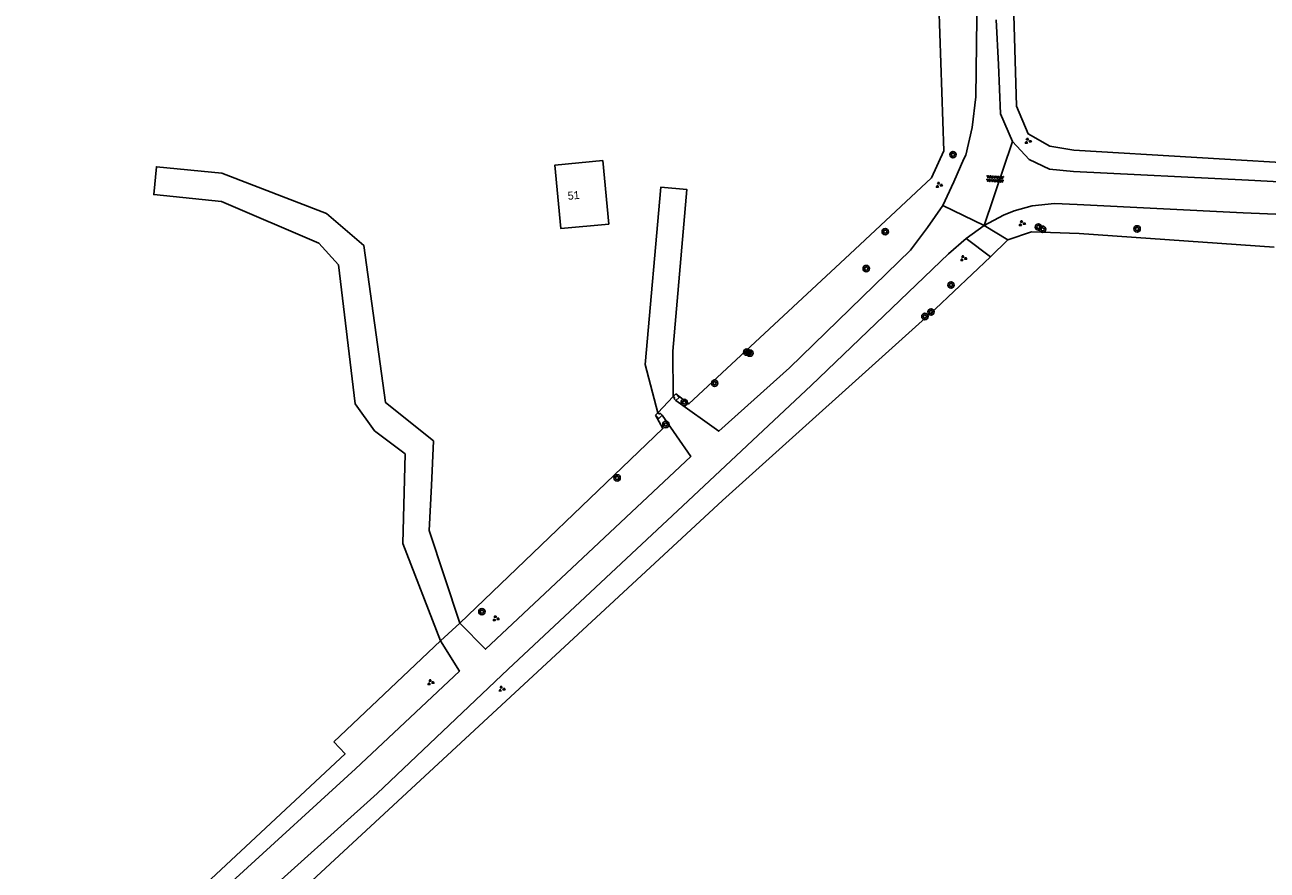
# Model space of a CAD drawing. Extents: x 128999 to 131010, y 395498 to 399007.
# Drawn here: x 129486.6 to 129641.8, y 395605.6 to 395711.1 of the extents above; entities that cross this region are included whole.
import ezdxf

# ---------------------------------------------------------------- set-up
doc = ezdxf.new("R2010")
doc.units = 0
for name, color, linetype in [('gg-afsc-draadraster', 7, 'Continuous'), ('gg-afsc-hekwerk', 7, 'Continuous'), ('gg-afsc-muur', 7, 'Continuous'), ('gg-anno-huisnummerreeks BGT', 7, 'Continuous'), ('gg-bbg-hoofdgebouw', 7, 'Continuous'), ('gg-knt-onverhard', 7, 'Continuous'), ('gt-grn-groengrens', 7, 'Continuous'), ('gt-grn-weggrens', 7, 'Continuous'), ('gt-symb-boom', 7, 'Continuous'), ('gt-symb-groenvak', 7, 'Continuous'), ('gt-symb-overige verharding', 7, 'Continuous')]:
    doc.layers.add(name, color=color, linetype=linetype)

# ---------------------------------------------------------------- blocks, each defined once
blk = doc.blocks.new('gt0-GRVAK')
at = {"layer": 'gt-symb-groenvak'}
for p, q in [((-0.11, 0.19), (-0.23, 0.24)), ((-0.18, 0.15), (0.09, 0.15)), ((-0.09, 0.21), (-0.16, 0.32)), ((-0.05, 0.21), (-0.05, 0.39)), ((0, 0.21), (0.06, 0.32)), ((0.01, 0.19), (0.13, 0.24)), ((0.26, -0.05), (0.2, 0.06)), ((0.31, -0.05), (0.31, 0.13)), ((0.35, -0.05), (0.41, 0.06)), ((-0.24, -0.23), (-0.36, -0.18)), ((-0.32, -0.26), (-0.05, -0.26)), ((-0.23, -0.21), (-0.29, -0.1)), ((-0.18, -0.2), (-0.18, -0.02)), ((-0.14, -0.21), (-0.07, -0.1)), ((-0.12, -0.23), (0, -0.18)), ((0.24, -0.07), (0.12, -0.02)), ((0.17, -0.11), (0.44, -0.11)), ((0.37, -0.07), (0.49, -0.02))]:
    blk.add_line(p, q, dxfattribs=at)
blk = doc.blocks.new('gt0-BOOM')
at = {"layer": 'gt-symb-boom'}
for radius in [0.4, 0.2]:
    blk.add_circle((0, 0), radius, dxfattribs=at)
blk = doc.blocks.new('gt0-OVH')
at = {"layer": 'gt-symb-overige verharding'}
for points in [[(-0.97, 0.3), (-0.97, 0.31), (-0.96, 0.32), (-0.97, 0.33), (-0.97, 0.34), (-0.98, 0.35), (-0.99, 0.35), (-1, 0.36), (-1.01, 0.35), (-1.02, 0.35), (-1.03, 0.34), (-1.03, 0.33), (-1.04, 0.32), (-1.03, 0.31), (-1.03, 0.3), (-1.02, 0.29), (-1.01, 0.29), (-1, 0.28), (-0.99, 0.29), (-0.98, 0.29)], [(-0.87, 0.11), (-0.87, 0.12), (-0.86, 0.13), (-0.87, 0.14), (-0.87, 0.15), (-0.88, 0.16), (-0.89, 0.16), (-0.9, 0.16), (-0.91, 0.16), (-0.92, 0.16), (-0.93, 0.15), (-0.93, 0.14), (-0.94, 0.13), (-0.93, 0.12), (-0.93, 0.11), (-0.92, 0.1), (-0.91, 0.09), (-0.9, 0.09), (-0.89, 0.09), (-0.88, 0.1)], [(-0.77, 0.3), (-0.77, 0.31), (-0.76, 0.32), (-0.77, 0.33), (-0.77, 0.34), (-0.78, 0.35), (-0.79, 0.35), (-0.8, 0.36), (-0.81, 0.35), (-0.82, 0.35), (-0.83, 0.34), (-0.83, 0.33), (-0.84, 0.32), (-0.83, 0.31), (-0.83, 0.3), (-0.82, 0.29), (-0.81, 0.29), (-0.8, 0.28), (-0.79, 0.29), (-0.78, 0.29)], [(-0.67, 0.11), (-0.67, 0.12), (-0.66, 0.13), (-0.67, 0.14), (-0.67, 0.15), (-0.68, 0.16), (-0.69, 0.16), (-0.7, 0.16), (-0.71, 0.16), (-0.72, 0.16), (-0.73, 0.15), (-0.73, 0.14), (-0.74, 0.13), (-0.73, 0.12), (-0.73, 0.11), (-0.72, 0.1), (-0.71, 0.09), (-0.7, 0.09), (-0.69, 0.09), (-0.68, 0.1)], [(-0.57, 0.3), (-0.57, 0.31), (-0.56, 0.32), (-0.57, 0.33), (-0.57, 0.34), (-0.58, 0.35), (-0.59, 0.35), (-0.6, 0.36), (-0.61, 0.35), (-0.62, 0.35), (-0.63, 0.34), (-0.63, 0.33), (-0.64, 0.32), (-0.63, 0.31), (-0.63, 0.3), (-0.62, 0.29), (-0.61, 0.29), (-0.6, 0.28), (-0.59, 0.29), (-0.58, 0.29)], [(-0.47, 0.11), (-0.47, 0.12), (-0.46, 0.13), (-0.47, 0.14), (-0.47, 0.15), (-0.48, 0.16), (-0.49, 0.16), (-0.5, 0.16), (-0.51, 0.16), (-0.52, 0.16), (-0.53, 0.15), (-0.53, 0.14), (-0.54, 0.13), (-0.53, 0.12), (-0.53, 0.11), (-0.52, 0.1), (-0.51, 0.09), (-0.5, 0.09), (-0.49, 0.09), (-0.48, 0.1)], [(-0.37, 0.3), (-0.37, 0.31), (-0.36, 0.32), (-0.37, 0.33), (-0.37, 0.34), (-0.38, 0.35), (-0.39, 0.35), (-0.4, 0.36), (-0.41, 0.35), (-0.42, 0.35), (-0.43, 0.34), (-0.43, 0.33), (-0.44, 0.32), (-0.43, 0.31), (-0.43, 0.3), (-0.42, 0.29), (-0.41, 0.29), (-0.4, 0.28), (-0.39, 0.29), (-0.38, 0.29)], [(-0.27, 0.11), (-0.27, 0.12), (-0.26, 0.13), (-0.27, 0.14), (-0.27, 0.15), (-0.28, 0.16), (-0.29, 0.16), (-0.3, 0.16), (-0.31, 0.16), (-0.32, 0.16), (-0.33, 0.15), (-0.33, 0.14), (-0.34, 0.13), (-0.33, 0.12), (-0.33, 0.11), (-0.32, 0.1), (-0.31, 0.09), (-0.3, 0.09), (-0.29, 0.09), (-0.28, 0.1)], [(-0.17, 0.3), (-0.17, 0.31), (-0.16, 0.32), (-0.17, 0.33), (-0.17, 0.34), (-0.18, 0.35), (-0.19, 0.35), (-0.2, 0.36), (-0.21, 0.35), (-0.22, 0.35), (-0.23, 0.34), (-0.23, 0.33), (-0.24, 0.32), (-0.23, 0.31), (-0.23, 0.3), (-0.22, 0.29), (-0.21, 0.29), (-0.2, 0.28), (-0.19, 0.29), (-0.18, 0.29)], [(-0.07, 0.11), (-0.07, 0.12), (-0.06, 0.13), (-0.07, 0.14), (-0.07, 0.15), (-0.08, 0.16), (-0.09, 0.16), (-0.1, 0.16), (-0.11, 0.16), (-0.12, 0.16), (-0.13, 0.15), (-0.13, 0.14), (-0.14, 0.13), (-0.13, 0.12), (-0.13, 0.11), (-0.12, 0.1), (-0.11, 0.09), (-0.1, 0.09), (-0.09, 0.09), (-0.08, 0.1)], [(0.03, 0.3), (0.03, 0.31), (0.04, 0.32), (0.03, 0.33), (0.03, 0.34), (0.02, 0.35), (0.01, 0.35), (0, 0.36), (-0.01, 0.35), (-0.02, 0.35), (-0.03, 0.34), (-0.03, 0.33), (-0.04, 0.32), (-0.03, 0.31), (-0.03, 0.3), (-0.02, 0.29), (-0.01, 0.29), (0, 0.28), (0.01, 0.29), (0.02, 0.29)], [(0.13, 0.11), (0.13, 0.12), (0.14, 0.13), (0.13, 0.14), (0.13, 0.15), (0.12, 0.16), (0.11, 0.16), (0.1, 0.16), (0.09, 0.16), (0.08, 0.16), (0.07, 0.15), (0.07, 0.14), (0.06, 0.13), (0.07, 0.12), (0.07, 0.11), (0.08, 0.1), (0.09, 0.09), (0.1, 0.09), (0.11, 0.09), (0.12, 0.1)], [(0.23, 0.3), (0.23, 0.31), (0.24, 0.32), (0.23, 0.33), (0.23, 0.34), (0.22, 0.35), (0.21, 0.35), (0.2, 0.36), (0.19, 0.35), (0.18, 0.35), (0.17, 0.34), (0.17, 0.33), (0.16, 0.32), (0.17, 0.31), (0.17, 0.3), (0.18, 0.29), (0.19, 0.29), (0.2, 0.28), (0.21, 0.29), (0.22, 0.29)], [(0.33, 0.11), (0.33, 0.12), (0.34, 0.13), (0.33, 0.14), (0.33, 0.15), (0.32, 0.16), (0.31, 0.16), (0.3, 0.16), (0.29, 0.16), (0.28, 0.16), (0.27, 0.15), (0.27, 0.14), (0.26, 0.13), (0.27, 0.12), (0.27, 0.11), (0.28, 0.1), (0.29, 0.09), (0.3, 0.09), (0.31, 0.09), (0.32, 0.1)], [(0.43, 0.3), (0.43, 0.31), (0.44, 0.32), (0.43, 0.33), (0.43, 0.34), (0.42, 0.35), (0.41, 0.35), (0.4, 0.36), (0.39, 0.35), (0.38, 0.35), (0.37, 0.34), (0.37, 0.33), (0.36, 0.32), (0.37, 0.31), (0.37, 0.3), (0.38, 0.29), (0.39, 0.29), (0.4, 0.28), (0.41, 0.29), (0.42, 0.29)], [(0.53, 0.11), (0.53, 0.12), (0.54, 0.13), (0.53, 0.14), (0.53, 0.15), (0.52, 0.16), (0.51, 0.16), (0.5, 0.16), (0.49, 0.16), (0.48, 0.16), (0.47, 0.15), (0.47, 0.14), (0.46, 0.13), (0.47, 0.12), (0.47, 0.11), (0.48, 0.1), (0.49, 0.09), (0.5, 0.09), (0.51, 0.09), (0.52, 0.1)], [(0.63, 0.3), (0.63, 0.31), (0.64, 0.32), (0.63, 0.33), (0.63, 0.34), (0.62, 0.35), (0.61, 0.35), (0.6, 0.36), (0.59, 0.35), (0.58, 0.35), (0.57, 0.34), (0.57, 0.33), (0.56, 0.32), (0.57, 0.31), (0.57, 0.3), (0.58, 0.29), (0.59, 0.29), (0.6, 0.28), (0.61, 0.29), (0.62, 0.29)], [(0.73, 0.11), (0.73, 0.12), (0.74, 0.13), (0.73, 0.14), (0.73, 0.15), (0.72, 0.16), (0.71, 0.16), (0.7, 0.16), (0.69, 0.16), (0.68, 0.16), (0.67, 0.15), (0.67, 0.14), (0.66, 0.13), (0.67, 0.12), (0.67, 0.11), (0.68, 0.1), (0.69, 0.09), (0.7, 0.09), (0.71, 0.09), (0.72, 0.1)], [(0.83, 0.3), (0.83, 0.31), (0.84, 0.32), (0.83, 0.33), (0.83, 0.34), (0.82, 0.35), (0.81, 0.35), (0.8, 0.36), (0.79, 0.35), (0.78, 0.35), (0.77, 0.34), (0.77, 0.33), (0.76, 0.32), (0.77, 0.31), (0.77, 0.3), (0.78, 0.29), (0.79, 0.29), (0.8, 0.28), (0.81, 0.29), (0.82, 0.29)], [(0.93, 0.11), (0.93, 0.12), (0.94, 0.13), (0.93, 0.14), (0.93, 0.15), (0.92, 0.16), (0.91, 0.16), (0.9, 0.16), (0.89, 0.16), (0.88, 0.16), (0.87, 0.15), (0.87, 0.14), (0.86, 0.13), (0.87, 0.12), (0.87, 0.11), (0.88, 0.1), (0.89, 0.09), (0.9, 0.09), (0.91, 0.09), (0.92, 0.1)], [(1.03, 0.3), (1.03, 0.31), (1.04, 0.32), (1.03, 0.33), (1.03, 0.34), (1.02, 0.35), (1.01, 0.35), (1, 0.36), (0.99, 0.35), (0.98, 0.35), (0.97, 0.34), (0.97, 0.33), (0.96, 0.32), (0.97, 0.31), (0.97, 0.3), (0.98, 0.29), (0.99, 0.29), (1, 0.28), (1.01, 0.29), (1.02, 0.29)], [(-0.97, -0.14), (-0.97, -0.13), (-0.96, -0.12), (-0.97, -0.11), (-0.97, -0.1), (-0.98, -0.09), (-0.99, -0.09), (-1, -0.08), (-1.01, -0.09), (-1.02, -0.09), (-1.03, -0.1), (-1.03, -0.11), (-1.04, -0.12), (-1.03, -0.13), (-1.03, -0.14), (-1.02, -0.15), (-1.01, -0.15), (-1, -0.16), (-0.99, -0.15), (-0.98, -0.15)], [(-0.87, -0.33), (-0.87, -0.32), (-0.86, -0.31), (-0.87, -0.3), (-0.87, -0.29), (-0.88, -0.28), (-0.89, -0.28), (-0.9, -0.28), (-0.91, -0.28), (-0.92, -0.28), (-0.93, -0.29), (-0.93, -0.3), (-0.94, -0.31), (-0.93, -0.32), (-0.93, -0.33), (-0.92, -0.34), (-0.91, -0.35), (-0.9, -0.35), (-0.89, -0.35), (-0.88, -0.34)], [(-0.77, -0.14), (-0.77, -0.13), (-0.76, -0.12), (-0.77, -0.11), (-0.77, -0.1), (-0.78, -0.09), (-0.79, -0.09), (-0.8, -0.08), (-0.81, -0.09), (-0.82, -0.09), (-0.83, -0.1), (-0.83, -0.11), (-0.84, -0.12), (-0.83, -0.13), (-0.83, -0.14), (-0.82, -0.15), (-0.81, -0.15), (-0.8, -0.16), (-0.79, -0.15), (-0.78, -0.15)], [(-0.67, -0.33), (-0.67, -0.32), (-0.66, -0.31), (-0.67, -0.3), (-0.67, -0.29), (-0.68, -0.28), (-0.69, -0.28), (-0.7, -0.28), (-0.71, -0.28), (-0.72, -0.28), (-0.73, -0.29), (-0.73, -0.3), (-0.74, -0.31), (-0.73, -0.32), (-0.73, -0.33), (-0.72, -0.34), (-0.71, -0.35), (-0.7, -0.35), (-0.69, -0.35), (-0.68, -0.34)], [(-0.57, -0.14), (-0.57, -0.13), (-0.56, -0.12), (-0.57, -0.11), (-0.57, -0.1), (-0.58, -0.09), (-0.59, -0.09), (-0.6, -0.08), (-0.61, -0.09), (-0.62, -0.09), (-0.63, -0.1), (-0.63, -0.11), (-0.64, -0.12), (-0.63, -0.13), (-0.63, -0.14), (-0.62, -0.15), (-0.61, -0.15), (-0.6, -0.16), (-0.59, -0.15), (-0.58, -0.15)], [(-0.47, -0.33), (-0.47, -0.32), (-0.46, -0.31), (-0.47, -0.3), (-0.47, -0.29), (-0.48, -0.28), (-0.49, -0.28), (-0.5, -0.28), (-0.51, -0.28), (-0.52, -0.28), (-0.53, -0.29), (-0.53, -0.3), (-0.54, -0.31), (-0.53, -0.32), (-0.53, -0.33), (-0.52, -0.34), (-0.51, -0.35), (-0.5, -0.35), (-0.49, -0.35), (-0.48, -0.34)], [(-0.37, -0.14), (-0.37, -0.13), (-0.36, -0.12), (-0.37, -0.11), (-0.37, -0.1), (-0.38, -0.09), (-0.39, -0.09), (-0.4, -0.08), (-0.41, -0.09), (-0.42, -0.09), (-0.43, -0.1), (-0.43, -0.11), (-0.44, -0.12), (-0.43, -0.13), (-0.43, -0.14), (-0.42, -0.15), (-0.41, -0.15), (-0.4, -0.16), (-0.39, -0.15), (-0.38, -0.15)], [(-0.27, -0.33), (-0.27, -0.32), (-0.26, -0.31), (-0.27, -0.3), (-0.27, -0.29), (-0.28, -0.28), (-0.29, -0.28), (-0.3, -0.28), (-0.31, -0.28), (-0.32, -0.28), (-0.33, -0.29), (-0.33, -0.3), (-0.34, -0.31), (-0.33, -0.32), (-0.33, -0.33), (-0.32, -0.34), (-0.31, -0.35), (-0.3, -0.35), (-0.29, -0.35), (-0.28, -0.34)], [(-0.17, -0.14), (-0.17, -0.13), (-0.16, -0.12), (-0.17, -0.11), (-0.17, -0.1), (-0.18, -0.09), (-0.19, -0.09), (-0.2, -0.08), (-0.21, -0.09), (-0.22, -0.09), (-0.23, -0.1), (-0.23, -0.11), (-0.24, -0.12), (-0.23, -0.13), (-0.23, -0.14), (-0.22, -0.15), (-0.21, -0.15), (-0.2, -0.16), (-0.19, -0.15), (-0.18, -0.15)], [(-0.07, -0.33), (-0.07, -0.32), (-0.06, -0.31), (-0.07, -0.3), (-0.07, -0.29), (-0.08, -0.28), (-0.09, -0.28), (-0.1, -0.28), (-0.11, -0.28), (-0.12, -0.28), (-0.13, -0.29), (-0.13, -0.3), (-0.14, -0.31), (-0.13, -0.32), (-0.13, -0.33), (-0.12, -0.34), (-0.11, -0.35), (-0.1, -0.35), (-0.09, -0.35), (-0.08, -0.34)], [(0.03, -0.14), (0.03, -0.13), (0.04, -0.12), (0.03, -0.11), (0.03, -0.1), (0.02, -0.09), (0.01, -0.09), (0, -0.08), (-0.01, -0.09), (-0.02, -0.09), (-0.03, -0.1), (-0.03, -0.11), (-0.04, -0.12), (-0.03, -0.13), (-0.03, -0.14), (-0.02, -0.15), (-0.01, -0.15), (0, -0.16), (0.01, -0.15), (0.02, -0.15)], [(0.13, -0.33), (0.13, -0.32), (0.14, -0.31), (0.13, -0.3), (0.13, -0.29), (0.12, -0.28), (0.11, -0.28), (0.1, -0.28), (0.09, -0.28), (0.08, -0.28), (0.07, -0.29), (0.07, -0.3), (0.06, -0.31), (0.07, -0.32), (0.07, -0.33), (0.08, -0.34), (0.09, -0.35), (0.1, -0.35), (0.11, -0.35), (0.12, -0.34)], [(0.23, -0.14), (0.23, -0.13), (0.24, -0.12), (0.23, -0.11), (0.23, -0.1), (0.22, -0.09), (0.21, -0.09), (0.2, -0.08), (0.19, -0.09), (0.18, -0.09), (0.17, -0.1), (0.17, -0.11), (0.16, -0.12), (0.17, -0.13), (0.17, -0.14), (0.18, -0.15), (0.19, -0.15), (0.2, -0.16), (0.21, -0.15), (0.22, -0.15)], [(0.33, -0.33), (0.33, -0.32), (0.34, -0.31), (0.33, -0.3), (0.33, -0.29), (0.32, -0.28), (0.31, -0.28), (0.3, -0.28), (0.29, -0.28), (0.28, -0.28), (0.27, -0.29), (0.27, -0.3), (0.26, -0.31), (0.27, -0.32), (0.27, -0.33), (0.28, -0.34), (0.29, -0.35), (0.3, -0.35), (0.31, -0.35), (0.32, -0.34)], [(0.43, -0.14), (0.43, -0.13), (0.44, -0.12), (0.43, -0.11), (0.43, -0.1), (0.42, -0.09), (0.41, -0.09), (0.4, -0.08), (0.39, -0.09), (0.38, -0.09), (0.37, -0.1), (0.37, -0.11), (0.36, -0.12), (0.37, -0.13), (0.37, -0.14), (0.38, -0.15), (0.39, -0.15), (0.4, -0.16), (0.41, -0.15), (0.42, -0.15)], [(0.53, -0.33), (0.53, -0.32), (0.54, -0.31), (0.53, -0.3), (0.53, -0.29), (0.52, -0.28), (0.51, -0.28), (0.5, -0.28), (0.49, -0.28), (0.48, -0.28), (0.47, -0.29), (0.47, -0.3), (0.46, -0.31), (0.47, -0.32), (0.47, -0.33), (0.48, -0.34), (0.49, -0.35), (0.5, -0.35), (0.51, -0.35), (0.52, -0.34)], [(0.63, -0.14), (0.63, -0.13), (0.64, -0.12), (0.63, -0.11), (0.63, -0.1), (0.62, -0.09), (0.61, -0.09), (0.6, -0.08), (0.59, -0.09), (0.58, -0.09), (0.57, -0.1), (0.57, -0.11), (0.56, -0.12), (0.57, -0.13), (0.57, -0.14), (0.58, -0.15), (0.59, -0.15), (0.6, -0.16), (0.61, -0.15), (0.62, -0.15)], [(0.73, -0.33), (0.73, -0.32), (0.74, -0.31), (0.73, -0.3), (0.73, -0.29), (0.72, -0.28), (0.71, -0.28), (0.7, -0.28), (0.69, -0.28), (0.68, -0.28), (0.67, -0.29), (0.67, -0.3), (0.66, -0.31), (0.67, -0.32), (0.67, -0.33), (0.68, -0.34), (0.69, -0.35), (0.7, -0.35), (0.71, -0.35), (0.72, -0.34)], [(0.83, -0.14), (0.83, -0.13), (0.84, -0.12), (0.83, -0.11), (0.83, -0.1), (0.82, -0.09), (0.81, -0.09), (0.8, -0.08), (0.79, -0.09), (0.78, -0.09), (0.77, -0.1), (0.77, -0.11), (0.76, -0.12), (0.77, -0.13), (0.77, -0.14), (0.78, -0.15), (0.79, -0.15), (0.8, -0.16), (0.81, -0.15), (0.82, -0.15)], [(0.93, -0.33), (0.93, -0.32), (0.94, -0.31), (0.93, -0.3), (0.93, -0.29), (0.92, -0.28), (0.91, -0.28), (0.9, -0.28), (0.89, -0.28), (0.88, -0.28), (0.87, -0.29), (0.87, -0.3), (0.86, -0.31), (0.87, -0.32), (0.87, -0.33), (0.88, -0.34), (0.89, -0.35), (0.9, -0.35), (0.91, -0.35), (0.92, -0.34)], [(1.03, -0.14), (1.03, -0.13), (1.04, -0.12), (1.03, -0.11), (1.03, -0.1), (1.02, -0.09), (1.01, -0.09), (1, -0.08), (0.99, -0.09), (0.98, -0.09), (0.97, -0.1), (0.97, -0.11), (0.96, -0.12), (0.97, -0.13), (0.97, -0.14), (0.98, -0.15), (0.99, -0.15), (1, -0.16), (1.01, -0.15), (1.02, -0.15)]]:
    blk.add_lwpolyline(points, close=True, dxfattribs=at)

msp = doc.modelspace()

# ---------------------------------------------------------------- linework, layer by layer
at = {"layer": 'gg-afsc-draadraster'}
for points in [[(129787.08, 395686.66), (129663.74, 395692.73), (129617.66, 395695.48), (129614.64, 395695.99), (129611.93, 395697.51), (129610.49, 395700.99), (129609.89, 395720.96)], [(129600.35, 395675.67), (129573.76, 395651.74), (129501.66, 395584.97), (129469.18, 395554.71)]]:
    msp.add_lwpolyline(points, dxfattribs=at)
at = {"layer": 'gg-afsc-hekwerk'}
for p, q in [((129607.23, 395682.17), (129609.42, 395684.28)), ((129600.35, 395675.67), (129607.23, 395682.17)), ((129538.52, 395634.19), (129540.94, 395636.43)), ((129525.23, 395621.57), (129538.52, 395634.19))]:
    msp.add_line(p, q, dxfattribs=at)
for points in [[(129567.94, 395665.03), (129569.56, 395663.8), (129589.68, 395682.51), (129599.85, 395692.02), (129601.39, 395695.4), (129600.05, 395735.74)], [(129642.68, 395683.38), (129618.32, 395685.09), (129612.38, 395685.29), (129609.42, 395684.28)], [(129540.94, 395636.43), (129566.31, 395660.71), (129565.4, 395662.37)]]:
    msp.add_lwpolyline(points, dxfattribs=at)
at = {"layer": 'gg-afsc-muur'}
for p, q in [((129567.62, 395664.72), (129567.94, 395665.03)), ((129565.69, 395662.69), (129565.4, 395662.37))]:
    msp.add_line(p, q, dxfattribs=at)
for points in [[(129567.93, 395664.21), (129567.7, 395664.45), (129567.8, 395664.54), (129567.62, 395664.72)], [(129567.93, 395664.21), (129568.35, 395664.61), (129567.94, 395665.03)], [(129566.21, 395662.39), (129565.83, 395661.98), (129565.4, 395662.37)], [(129566.21, 395662.39), (129565.97, 395662.62), (129565.88, 395662.52), (129565.69, 395662.69)]]:
    msp.add_lwpolyline(points, dxfattribs=at)
at = {"layer": 'gg-bbg-hoofdgebouw'}
msp.add_lwpolyline([(129559.55, 395686.24), (129553.58, 395685.68), (129552.84, 395693.62), (129558.81, 395694.18), (129559.55, 395686.24)], dxfattribs=at)
at = {"layer": 'gg-knt-onverhard'}
for p, q in [((129607.96, 395711.76), (129608.23, 395706.17)), ((129609.42, 395684.28), (129606.44, 395686.07)), ((129607.23, 395682.17), (129604.22, 395684.46))]:
    msp.add_line(p, q, dxfattribs=at)
for points in [[(129601.29, 395688.59), (129602.68, 395691.54), (129603.89, 395694.38), (129604.14, 395694.84), (129604.93, 395698.33), (129605.4, 395702.16), (129605.58, 395715.3), (129604.17, 395738.74), (129603.52, 395762.95), (129603.53, 395773.56), (129603.09, 395782.93), (129602.38, 395796.29), (129601.97, 395817.97), (129601.14, 395839.74), (129597.46, 395839.53)], [(129608.23, 395706.17), (129608.51, 395700.03), (129609.98, 395696.55)], [(129609.98, 395696.55), (129612.06, 395694.32), (129614.6, 395693.12), (129617.62, 395692.8), (129639.45, 395691.75), (129664.15, 395690.41), (129690.18, 395689.1), (129711.9, 395688.23), (129734.34, 395687.28), (129756.78, 395685.89), (129783.73, 395685.38)], [(129540.94, 395636.43), (129537.12, 395648), (129537.4, 395653.59), (129537.67, 395659.18), (129531.67, 395663.96), (129528.95, 395683.59), (129524.31, 395687.55), (129511.23, 395692.59), (129503.06, 395693.41), (129502.71, 395689.93), (129511.18, 395689.08), (129523.36, 395683.86), (129525.81, 395681.14), (129527.86, 395663.82), (129530.31, 395660.41), (129534.12, 395657.55), (129533.85, 395646.36), (129538.52, 395634.19)], [(129565.69, 395662.69), (129564.11, 395668.71), (129566.06, 395690.84), (129569.32, 395690.55), (129567.55, 395670.39), (129567.62, 395664.72)], [(129567.93, 395664.21), (129573.29, 395660.38), (129582.14, 395668.29), (129597.23, 395682.99), (129599.37, 395685.84), (129601.29, 395688.59)], [(129606.44, 395686.07), (129608.88, 395687.35), (129610.2, 395687.9), (129612.44, 395688.51), (129615.24, 395688.8), (129618.06, 395688.71), (129638.79, 395687.66), (129664.2, 395686.61), (129687.62, 395685.49)], [(129604.22, 395684.46), (129601.98, 395682.52), (129584.84, 395666.1), (129568.8, 395651.05), (129546.97, 395630.65), (129530.61, 395615.14), (129515.33, 395601.39), (129484.71, 395572.57), (129467.59, 395556.32), (129469.18, 395554.71)], [(129540.94, 395636.43), (129544.14, 395633.15), (129569.79, 395657.23), (129566.21, 395662.39)], [(129538.52, 395634.19), (129540.91, 395630.42), (129527.94, 395618.23), (129512.96, 395604.57), (129481.63, 395575.41), (129466.86, 395561.74), (129456.99, 395552.2), (129447.91, 395543.33), (129428.94, 395525.55), (129401.7, 395500)]]:
    msp.add_lwpolyline(points, dxfattribs=at)
at = {"layer": 'gt-grn-groengrens'}
msp.add_line((129565.69, 395662.69), (129567.62, 395664.72), dxfattribs=at)
msp.add_lwpolyline([(129525.23, 395621.57), (129526.62, 395620.08), (129480.05, 395576.67), (129465.34, 395563.41), (129454.55, 395554.04)], dxfattribs=at)
at = {"layer": 'gt-grn-weggrens'}
for p in [(129609.98, 395696.55), (129601.29, 395688.59), (129604.22, 395684.46)]:
    msp.add_line(p, (129606.44, 395686.07), dxfattribs=at)

# ---------------------------------------------------------------- block references
at = {"layer": 'gt-symb-boom'}
for p in [(129602.55, 395694.92), (129594.09, 395685.3), (129613.22, 395685.88), (129613.75, 395685.6), (129625.55, 395685.65), (129591.72, 395680.69), (129602.31, 395678.64), (129599.05, 395674.71), (129599.81, 395675.27), (129576.79, 395670.26), (129577.18, 395670.14), (129572.78, 395666.38), (129568.98, 395663.97), (129566.69, 395661.22), (129560.6, 395654.55), (129543.71, 395637.85)]:
    msp.add_blockref('gt0-BOOM', p, dxfattribs=at)
at = {"layer": 'gt-symb-groenvak'}
for p in [(129611.9, 395696.61), (129600.79, 395691.14), (129611.16, 395686.33), (129603.84, 395681.98), (129545.43, 395636.99), (129537.29, 395629.03), (129546.17, 395628.2)]:
    msp.add_blockref('gt0-GRVAK', p, dxfattribs=at)
at = {"layer": 'gt-symb-overige verharding', "rotation": -3.326073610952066}
msp.add_blockref('gt0-OVH', (129607.82, 395691.88), dxfattribs=at)

# ---------------------------------------------------------------- texts
at = {"layer": 'gg-anno-huisnummerreeks BGT'}
msp.add_text('51', height=1, rotation=5.3, dxfattribs=at).set_placement((129554.47, 395689.27))

doc.saveas('drawing.dxf')
